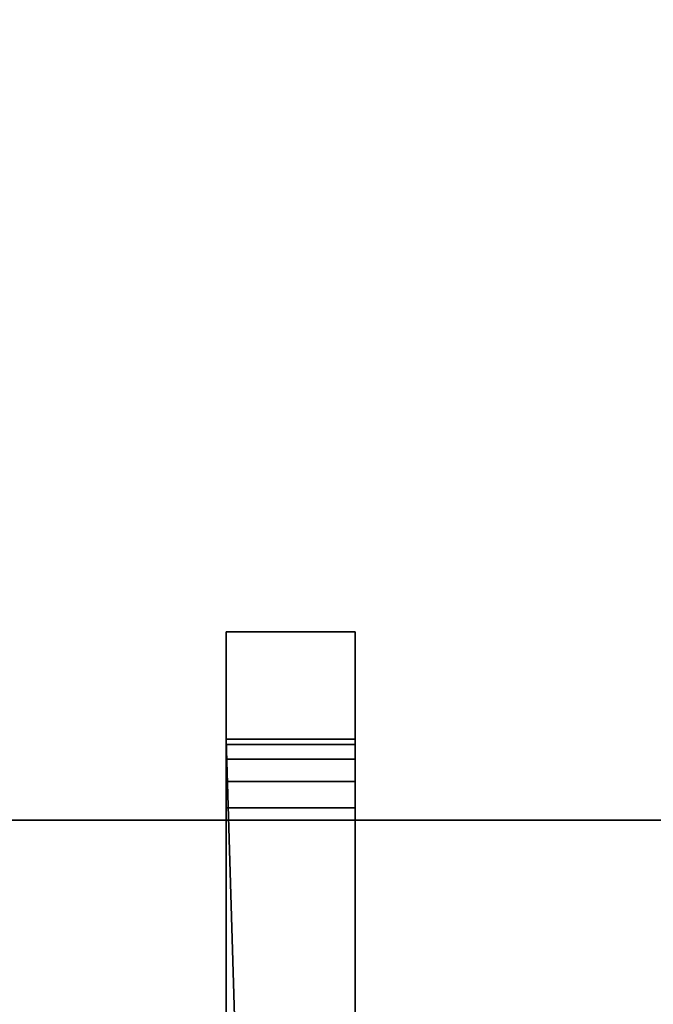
# Model space of a CAD drawing. Header units: millimetres. Extents: x -508 to 6708, y -110 to 248.
# Tile 444 of 656: x 325 to 339, y -10 to 13. Entities that reach past the tile are written whole.
import ezdxf

# ---------------------------------------------------------------- set-up
doc = ezdxf.new("R2010")
doc.units = ezdxf.units.MM
doc.layers.add('151', color=7, linetype='Continuous', true_color=0xffffff)

# ---------------------------------------------------------------- blocks, each defined once
blk = doc.blocks.new('UG_SURFACE_001')
at = {"layer": '151', "color": 252, "linetype": 'Continuous', "lineweight": 35}
for points in [[(507.5, -5.3, 2215.25), (507.5, 229.4, 2215.25), (-507.5, 229.4, 2215.25), (-507.5, -5.3, 2215.25)], [(-357.5, -5.3, 2065.25), (-357.5, 229.4, 2065.25), (357.5, 229.4, 2065.25), (357.5, -5.3, 2065.25)], [(507.5, -5.3, 2215.25), (-507.5, -5.3, 2215.25), (-357.5, -5.3, 2065.25), (357.5, -5.3, 2065.25)]]:
    blk.add_3dface(points, dxfattribs=at)
blk = doc.blocks.new('UG_SURFACE_133')
at = {"layer": '151', "color": 252, "linetype": 'Continuous', "lineweight": 35}
for points in [[(329.5, -0.913, 310.41), (332.5, -0.913, 310.41), (332.5, -3.413, 309.5), (329.5, -3.413, 309.5)], [(329.5, -0.913, 323.25), (332.5, -0.913, 323.25), (332.5, -0.913, 310.41), (329.5, -0.913, 310.41)], [(329.5, -16.913, 323.25), (332.5, -16.913, 323.25), (332.5, -0.913, 323.25), (329.5, -0.913, 323.25)], [(329.5, -0.913, 330.25), (332.5, -0.913, 330.25), (332.5, -16.913, 330.25), (329.5, -16.913, 330.25)], [(329.5, -0.913, 343.09), (332.5, -0.913, 343.09), (332.5, -0.913, 330.25), (329.5, -0.913, 330.25)], [(329.5, -3.413, 344), (332.5, -3.413, 344), (332.5, -0.913, 343.09), (329.5, -0.913, 343.09)], [(329.5, -0.913, 323.25), (329.5, -0.913, 310.41), (329.5, -3.413, 315.5), (329.5, -3.535, 316.112)], [(329.5, -0.913, 310.41), (329.5, -3.882, 314.369), (329.5, -3.535, 314.888)], [(329.5, -0.913, 343.09), (329.5, -3.413, 338), (329.5, -3.535, 338.612)], [(329.5, -0.913, 330.25), (329.5, -3.882, 336.869), (329.5, -3.535, 337.388)], [(329.5, -14.789, 336.4), (329.5, -5.013, 336.4), (329.5, -0.913, 330.25), (329.5, -16.913, 330.25)], [(329.5, -3.535, 314.888), (329.5, -3.413, 315.5), (329.5, -0.913, 310.41)], [(329.5, -3.413, 344), (329.5, -0.913, 343.09), (329.5, -3.882, 339.131), (329.5, -4.401, 339.478)], [(329.5, -3.535, 337.388), (329.5, -3.413, 338), (329.5, -0.913, 343.09), (329.5, -0.913, 330.25)], [(329.5, -5.013, 336.4), (329.5, -4.401, 336.522), (329.5, -0.913, 330.25)], [(329.5, -0.913, 323.25), (329.5, -3.882, 316.631), (329.5, -4.401, 316.978)], [(329.5, -4.401, 314.022), (329.5, -3.882, 314.369), (329.5, -0.913, 310.41), (329.5, -3.413, 309.5)], [(329.5, -3.535, 338.612), (329.5, -3.882, 339.131), (329.5, -0.913, 343.09)], [(329.5, -3.535, 316.112), (329.5, -3.882, 316.631), (329.5, -0.913, 323.25)], [(329.5, -4.401, 336.522), (329.5, -3.882, 336.869), (329.5, -0.913, 330.25)], [(329.5, -16.913, 323.25), (329.5, -0.913, 323.25), (329.5, -4.401, 316.978), (329.5, -5.013, 317.1)], [(332.5, -0.913, 310.41), (332.5, -3.413, 315.5), (332.5, -3.535, 314.888)], [(332.5, -0.913, 323.25), (332.5, -3.882, 316.631), (332.5, -3.535, 316.112)], [(332.5, -14.789, 317.1), (332.5, -5.013, 317.1), (332.5, -0.913, 323.25), (332.5, -16.913, 323.25)], [(332.5, -3.413, 309.5), (332.5, -0.913, 310.41), (332.5, -3.882, 314.369), (332.5, -4.401, 314.022)], [(332.5, -3.535, 316.112), (332.5, -3.413, 315.5), (332.5, -0.913, 310.41), (332.5, -0.913, 323.25)], [(332.5, -5.013, 317.1), (332.5, -4.401, 316.978), (332.5, -0.913, 323.25)], [(332.5, -0.913, 330.25), (332.5, -0.913, 343.09), (332.5, -3.413, 338), (332.5, -3.535, 337.388)], [(332.5, -0.913, 343.09), (332.5, -3.882, 339.131), (332.5, -3.535, 338.612)], [(332.5, -3.535, 314.888), (332.5, -3.882, 314.369), (332.5, -0.913, 310.41)], [(332.5, -0.913, 330.25), (332.5, -3.882, 336.869), (332.5, -4.401, 336.522)], [(332.5, -3.535, 338.612), (332.5, -3.413, 338), (332.5, -0.913, 343.09)], [(332.5, -4.401, 316.978), (332.5, -3.882, 316.631), (332.5, -0.913, 323.25)], [(332.5, -3.535, 337.388), (332.5, -3.882, 336.869), (332.5, -0.913, 330.25)], [(332.5, -4.401, 339.478), (332.5, -3.882, 339.131), (332.5, -0.913, 343.09), (332.5, -3.413, 344)], [(332.5, -16.913, 330.25), (332.5, -0.913, 330.25), (332.5, -4.401, 336.522), (332.5, -5.013, 336.4)], [(329.5, -3.413, 309.5), (332.5, -3.413, 309.5), (332.5, -27.565, 309.5), (330.216, -27.454, 309.5)], [(330.216, -27.454, 309.5), (329.5, -27.565, 309.5), (329.5, -3.413, 309.5)], [(329.5, -3.413, 344), (329.5, -27.565, 344), (330.216, -27.454, 344)], [(330.216, -27.454, 344), (332.5, -27.565, 344), (332.5, -3.413, 344), (329.5, -3.413, 344)], [(329.5, -14.789, 313.9), (329.5, -5.013, 313.9), (329.5, -3.413, 309.5), (329.5, -27.565, 309.5)], [(329.5, -5.013, 313.9), (329.5, -4.401, 314.022), (329.5, -3.413, 309.5)], [(329.5, -27.565, 344), (329.5, -3.413, 344), (329.5, -5.013, 339.6), (329.5, -14.789, 339.6)], [(329.5, -4.401, 339.478), (329.5, -5.013, 339.6), (329.5, -3.413, 344)], [(329.5, -3.413, 338), (332.5, -3.413, 338), (332.5, -3.535, 338.612), (329.5, -3.535, 338.612)], [(329.5, -3.535, 337.388), (332.5, -3.535, 337.388), (332.5, -3.413, 338), (329.5, -3.413, 338)], [(329.5, -3.413, 315.5), (332.5, -3.413, 315.5), (332.5, -3.535, 316.112), (329.5, -3.535, 316.112)], [(329.5, -3.535, 314.888), (332.5, -3.535, 314.888), (332.5, -3.413, 315.5), (329.5, -3.413, 315.5)], [(332.5, -14.789, 339.6), (332.5, -5.013, 339.6), (332.5, -3.413, 344), (332.5, -27.565, 344)], [(332.5, -5.013, 339.6), (332.5, -4.401, 339.478), (332.5, -3.413, 344)], [(332.5, -27.565, 309.5), (332.5, -3.413, 309.5), (332.5, -5.013, 313.9), (332.5, -14.789, 313.9)], [(332.5, -4.401, 314.022), (332.5, -5.013, 313.9), (332.5, -3.413, 309.5)], [(329.5, -3.535, 338.612), (332.5, -3.535, 338.612), (332.5, -3.882, 339.131), (329.5, -3.882, 339.131)], [(329.5, -3.882, 336.869), (332.5, -3.882, 336.869), (332.5, -3.535, 337.388), (329.5, -3.535, 337.388)], [(329.5, -3.535, 316.112), (332.5, -3.535, 316.112), (332.5, -3.882, 316.631), (329.5, -3.882, 316.631)], [(329.5, -3.882, 314.369), (332.5, -3.882, 314.369), (332.5, -3.535, 314.888), (329.5, -3.535, 314.888)], [(329.5, -3.882, 339.131), (332.5, -3.882, 339.131), (332.5, -4.401, 339.478), (329.5, -4.401, 339.478)], [(329.5, -4.401, 336.522), (332.5, -4.401, 336.522), (332.5, -3.882, 336.869), (329.5, -3.882, 336.869)], [(329.5, -3.882, 316.631), (332.5, -3.882, 316.631), (332.5, -4.401, 316.978), (329.5, -4.401, 316.978)], [(329.5, -4.401, 314.022), (332.5, -4.401, 314.022), (332.5, -3.882, 314.369), (329.5, -3.882, 314.369)], [(329.5, -4.401, 339.478), (332.5, -4.401, 339.478), (332.5, -5.013, 339.6), (329.5, -5.013, 339.6)], [(329.5, -5.013, 336.4), (332.5, -5.013, 336.4), (332.5, -4.401, 336.522), (329.5, -4.401, 336.522)], [(329.5, -4.401, 316.978), (332.5, -4.401, 316.978), (332.5, -5.013, 317.1), (329.5, -5.013, 317.1)], [(329.5, -5.013, 313.9), (332.5, -5.013, 313.9), (332.5, -4.401, 314.022), (329.5, -4.401, 314.022)], [(329.5, -5.013, 317.1), (329.5, -18.252, 323.516), (329.5, -16.913, 323.25)], [(329.5, -18.252, 323.516), (329.5, -5.013, 317.1), (329.5, -14.789, 317.1)], [(329.5, -5.013, 339.6), (332.5, -5.013, 339.6), (332.5, -14.789, 339.6), (329.5, -14.789, 339.6)], [(329.5, -5.013, 317.1), (332.5, -5.013, 317.1), (332.5, -14.789, 317.1), (329.5, -14.789, 317.1)], [(329.5, -14.789, 313.9), (332.5, -14.789, 313.9), (332.5, -5.013, 313.9), (329.5, -5.013, 313.9)], [(329.5, -14.789, 336.4), (332.5, -14.789, 336.4), (332.5, -5.013, 336.4), (329.5, -5.013, 336.4)], [(332.5, -5.013, 336.4), (332.5, -18.252, 329.984), (332.5, -16.913, 330.25)], [(332.5, -18.252, 329.984), (332.5, -5.013, 336.4), (332.5, -14.789, 336.4)]]:
    blk.add_3dface(points, dxfattribs=at)
blk = doc.blocks.new('UG_SURFACE_139')
at = {"layer": '151', "color": 252, "linetype": 'Continuous', "lineweight": 35}
for points in [[(329.5, -0.913, 1495.41), (332.5, -0.913, 1495.41), (332.5, -3.413, 1494.5), (329.5, -3.413, 1494.5)], [(329.5, -0.913, 1508.25), (332.5, -0.913, 1508.25), (332.5, -0.913, 1495.41), (329.5, -0.913, 1495.41)], [(329.5, -16.913, 1508.25), (332.5, -16.913, 1508.25), (332.5, -0.913, 1508.25), (329.5, -0.913, 1508.25)], [(329.5, -0.913, 1515.25), (332.5, -0.913, 1515.25), (332.5, -16.913, 1515.25), (329.5, -16.913, 1515.25)], [(329.5, -0.913, 1528.09), (332.5, -0.913, 1528.09), (332.5, -0.913, 1515.25), (329.5, -0.913, 1515.25)], [(329.5, -3.413, 1529), (332.5, -3.413, 1529), (332.5, -0.913, 1528.09), (329.5, -0.913, 1528.09)], [(329.5, -0.913, 1528.09), (329.5, -3.413, 1523), (329.5, -3.535, 1523.612)], [(329.5, -0.913, 1515.25), (329.5, -3.882, 1521.869), (329.5, -3.535, 1522.388)], [(329.5, -3.535, 1522.388), (329.5, -3.413, 1523), (329.5, -0.913, 1528.09), (329.5, -0.913, 1515.25)], [(329.5, -0.913, 1508.25), (329.5, -0.913, 1495.41), (329.5, -3.413, 1500.5), (329.5, -3.535, 1501.112)], [(329.5, -0.913, 1495.41), (329.5, -3.882, 1499.369), (329.5, -3.535, 1499.888)], [(329.5, -3.535, 1523.612), (329.5, -3.882, 1524.131), (329.5, -0.913, 1528.09)], [(329.5, -3.535, 1499.888), (329.5, -3.413, 1500.5), (329.5, -0.913, 1495.41)], [(329.5, -0.913, 1515.25), (329.5, -4.401, 1521.522), (329.5, -3.882, 1521.869)], [(329.5, -0.913, 1508.25), (329.5, -3.882, 1501.631), (329.5, -4.401, 1501.978)], [(329.5, -0.913, 1495.41), (329.5, -3.413, 1494.5), (329.5, -4.401, 1499.022), (329.5, -3.882, 1499.369)], [(329.5, -3.882, 1524.131), (329.5, -4.401, 1524.478), (329.5, -3.413, 1529), (329.5, -0.913, 1528.09)], [(329.5, -14.789, 1521.4), (329.5, -5.013, 1521.4), (329.5, -0.913, 1515.25), (329.5, -16.913, 1515.25)], [(329.5, -3.535, 1501.112), (329.5, -3.882, 1501.631), (329.5, -0.913, 1508.25)], [(329.5, -5.013, 1521.4), (329.5, -4.401, 1521.522), (329.5, -0.913, 1515.25)], [(329.5, -16.913, 1508.25), (329.5, -0.913, 1508.25), (329.5, -4.401, 1501.978), (329.5, -5.013, 1502.1)], [(332.5, -0.913, 1495.41), (332.5, -3.413, 1500.5), (332.5, -3.535, 1499.888)], [(332.5, -0.913, 1508.25), (332.5, -3.882, 1501.631), (332.5, -3.535, 1501.112)], [(332.5, -3.535, 1501.112), (332.5, -3.413, 1500.5), (332.5, -0.913, 1495.41), (332.5, -0.913, 1508.25)], [(332.5, -14.789, 1502.1), (332.5, -5.013, 1502.1), (332.5, -0.913, 1508.25), (332.5, -16.913, 1508.25)], [(332.5, -3.535, 1499.888), (332.5, -3.882, 1499.369), (332.5, -0.913, 1495.41)], [(332.5, -5.013, 1502.1), (332.5, -4.401, 1501.978), (332.5, -0.913, 1508.25)], [(332.5, -0.913, 1508.25), (332.5, -4.401, 1501.978), (332.5, -3.882, 1501.631)], [(332.5, -0.913, 1515.25), (332.5, -0.913, 1528.09), (332.5, -3.413, 1523), (332.5, -3.535, 1522.388)], [(332.5, -0.913, 1528.09), (332.5, -3.882, 1524.131), (332.5, -3.535, 1523.612)], [(332.5, -0.913, 1515.25), (332.5, -3.882, 1521.869), (332.5, -4.401, 1521.522)], [(332.5, -3.535, 1523.612), (332.5, -3.413, 1523), (332.5, -0.913, 1528.09)], [(332.5, -3.882, 1499.369), (332.5, -4.401, 1499.022), (332.5, -3.413, 1494.5), (332.5, -0.913, 1495.41)], [(332.5, -3.535, 1522.388), (332.5, -3.882, 1521.869), (332.5, -0.913, 1515.25)], [(332.5, -0.913, 1528.09), (332.5, -3.413, 1529), (332.5, -4.401, 1524.478), (332.5, -3.882, 1524.131)], [(332.5, -16.913, 1515.25), (332.5, -0.913, 1515.25), (332.5, -4.401, 1521.522), (332.5, -5.013, 1521.4)], [(329.5, -3.413, 1494.5), (332.5, -3.413, 1494.5), (332.5, -27.565, 1494.5), (330.216, -27.454, 1494.5)], [(330.216, -27.454, 1494.5), (329.5, -27.565, 1494.5), (329.5, -3.413, 1494.5)], [(329.5, -3.413, 1529), (329.5, -27.565, 1529), (330.216, -27.454, 1529)], [(330.216, -27.454, 1529), (332.5, -27.565, 1529), (332.5, -3.413, 1529), (329.5, -3.413, 1529)], [(329.5, -14.789, 1498.9), (329.5, -5.013, 1498.9), (329.5, -3.413, 1494.5), (329.5, -27.565, 1494.5)], [(329.5, -5.013, 1498.9), (329.5, -4.401, 1499.022), (329.5, -3.413, 1494.5)], [(329.5, -4.401, 1524.478), (329.5, -5.013, 1524.6), (329.5, -3.413, 1529)], [(329.5, -27.565, 1529), (329.5, -3.413, 1529), (329.5, -5.013, 1524.6), (329.5, -14.789, 1524.6)], [(329.5, -3.413, 1523), (332.5, -3.413, 1523), (332.5, -3.535, 1523.612), (329.5, -3.535, 1523.612)], [(329.5, -3.535, 1522.388), (332.5, -3.535, 1522.388), (332.5, -3.413, 1523), (329.5, -3.413, 1523)], [(329.5, -3.413, 1500.5), (332.5, -3.413, 1500.5), (332.5, -3.535, 1501.112), (329.5, -3.535, 1501.112)], [(329.5, -3.535, 1499.888), (332.5, -3.535, 1499.888), (332.5, -3.413, 1500.5), (329.5, -3.413, 1500.5)], [(332.5, -14.789, 1524.6), (332.5, -5.013, 1524.6), (332.5, -3.413, 1529), (332.5, -27.565, 1529)], [(332.5, -27.565, 1494.5), (332.5, -3.413, 1494.5), (332.5, -5.013, 1498.9), (332.5, -14.789, 1498.9)], [(332.5, -5.013, 1524.6), (332.5, -4.401, 1524.478), (332.5, -3.413, 1529)], [(332.5, -4.401, 1499.022), (332.5, -5.013, 1498.9), (332.5, -3.413, 1494.5)], [(329.5, -3.535, 1523.612), (332.5, -3.535, 1523.612), (332.5, -3.882, 1524.131), (329.5, -3.882, 1524.131)], [(329.5, -3.882, 1521.869), (332.5, -3.882, 1521.869), (332.5, -3.535, 1522.388), (329.5, -3.535, 1522.388)], [(329.5, -3.535, 1501.112), (332.5, -3.535, 1501.112), (332.5, -3.882, 1501.631), (329.5, -3.882, 1501.631)], [(329.5, -3.882, 1499.369), (332.5, -3.882, 1499.369), (332.5, -3.535, 1499.888), (329.5, -3.535, 1499.888)], [(329.5, -3.882, 1524.131), (332.5, -3.882, 1524.131), (332.5, -4.401, 1524.478), (329.5, -4.401, 1524.478)], [(329.5, -4.401, 1521.522), (332.5, -4.401, 1521.522), (332.5, -3.882, 1521.869), (329.5, -3.882, 1521.869)], [(329.5, -3.882, 1501.631), (332.5, -3.882, 1501.631), (332.5, -4.401, 1501.978), (329.5, -4.401, 1501.978)], [(329.5, -4.401, 1499.022), (332.5, -4.401, 1499.022), (332.5, -3.882, 1499.369), (329.5, -3.882, 1499.369)], [(329.5, -4.401, 1524.478), (332.5, -4.401, 1524.478), (332.5, -5.013, 1524.6), (329.5, -5.013, 1524.6)], [(329.5, -5.013, 1521.4), (332.5, -5.013, 1521.4), (332.5, -4.401, 1521.522), (329.5, -4.401, 1521.522)], [(329.5, -4.401, 1501.978), (332.5, -4.401, 1501.978), (332.5, -5.013, 1502.1), (329.5, -5.013, 1502.1)], [(329.5, -5.013, 1498.9), (332.5, -5.013, 1498.9), (332.5, -4.401, 1499.022), (329.5, -4.401, 1499.022)], [(329.5, -5.013, 1502.1), (329.5, -18.252, 1508.516), (329.5, -16.913, 1508.25)], [(329.5, -18.252, 1508.516), (329.5, -5.013, 1502.1), (329.5, -14.789, 1502.1)], [(329.5, -5.013, 1524.6), (332.5, -5.013, 1524.6), (332.5, -14.789, 1524.6), (329.5, -14.789, 1524.6)], [(329.5, -5.013, 1502.1), (332.5, -5.013, 1502.1), (332.5, -14.789, 1502.1), (329.5, -14.789, 1502.1)], [(329.5, -14.789, 1498.9), (332.5, -14.789, 1498.9), (332.5, -5.013, 1498.9), (329.5, -5.013, 1498.9)], [(329.5, -14.789, 1521.4), (332.5, -14.789, 1521.4), (332.5, -5.013, 1521.4), (329.5, -5.013, 1521.4)], [(332.5, -5.013, 1521.4), (332.5, -18.252, 1514.984), (332.5, -16.913, 1515.25)], [(332.5, -18.252, 1514.984), (332.5, -5.013, 1521.4), (332.5, -14.789, 1521.4)]]:
    blk.add_3dface(points, dxfattribs=at)
blk = doc.blocks.new('UG_SURFACE_142')
at = {"layer": '151', "color": 252, "linetype": 'Continuous', "lineweight": 35}
for points in [[(329.5, -0.913, 1745.41), (332.5, -0.913, 1745.41), (332.5, -3.413, 1744.5), (329.5, -3.413, 1744.5)], [(329.5, -0.913, 1758.25), (332.5, -0.913, 1758.25), (332.5, -0.913, 1745.41), (329.5, -0.913, 1745.41)], [(329.5, -16.913, 1758.25), (332.5, -16.913, 1758.25), (332.5, -0.913, 1758.25), (329.5, -0.913, 1758.25)], [(329.5, -0.913, 1765.25), (332.5, -0.913, 1765.25), (332.5, -16.913, 1765.25), (329.5, -16.913, 1765.25)], [(329.5, -0.913, 1778.09), (332.5, -0.913, 1778.09), (332.5, -0.913, 1765.25), (329.5, -0.913, 1765.25)], [(329.5, -3.413, 1779), (332.5, -3.413, 1779), (332.5, -0.913, 1778.09), (329.5, -0.913, 1778.09)], [(329.5, -0.913, 1778.09), (329.5, -3.413, 1773), (329.5, -3.535, 1773.612)], [(329.5, -0.913, 1765.25), (329.5, -3.882, 1771.869), (329.5, -3.535, 1772.388)], [(329.5, -3.535, 1772.388), (329.5, -3.413, 1773), (329.5, -0.913, 1778.09), (329.5, -0.913, 1765.25)], [(329.5, -0.913, 1758.25), (329.5, -0.913, 1745.41), (329.5, -3.413, 1750.5), (329.5, -3.535, 1751.112)], [(329.5, -0.913, 1745.41), (329.5, -3.882, 1749.369), (329.5, -3.535, 1749.888)], [(329.5, -3.535, 1773.612), (329.5, -3.882, 1774.131), (329.5, -0.913, 1778.09)], [(329.5, -3.535, 1749.888), (329.5, -3.413, 1750.5), (329.5, -0.913, 1745.41)], [(329.5, -0.913, 1765.25), (329.5, -4.401, 1771.522), (329.5, -3.882, 1771.869)], [(329.5, -0.913, 1758.25), (329.5, -3.882, 1751.631), (329.5, -4.401, 1751.978)], [(329.5, -0.913, 1745.41), (329.5, -3.413, 1744.5), (329.5, -4.401, 1749.022), (329.5, -3.882, 1749.369)], [(329.5, -3.882, 1774.131), (329.5, -4.401, 1774.478), (329.5, -3.413, 1779), (329.5, -0.913, 1778.09)], [(329.5, -14.789, 1771.4), (329.5, -5.013, 1771.4), (329.5, -0.913, 1765.25), (329.5, -16.913, 1765.25)], [(329.5, -3.535, 1751.112), (329.5, -3.882, 1751.631), (329.5, -0.913, 1758.25)], [(329.5, -5.013, 1771.4), (329.5, -4.401, 1771.522), (329.5, -0.913, 1765.25)], [(329.5, -16.913, 1758.25), (329.5, -0.913, 1758.25), (329.5, -4.401, 1751.978), (329.5, -5.013, 1752.1)], [(332.5, -0.913, 1745.41), (332.5, -3.413, 1750.5), (332.5, -3.535, 1749.888)], [(332.5, -0.913, 1758.25), (332.5, -3.882, 1751.631), (332.5, -3.535, 1751.112)], [(332.5, -3.535, 1751.112), (332.5, -3.413, 1750.5), (332.5, -0.913, 1745.41), (332.5, -0.913, 1758.25)], [(332.5, -14.789, 1752.1), (332.5, -5.013, 1752.1), (332.5, -0.913, 1758.25), (332.5, -16.913, 1758.25)], [(332.5, -3.535, 1749.888), (332.5, -3.882, 1749.369), (332.5, -0.913, 1745.41)], [(332.5, -5.013, 1752.1), (332.5, -4.401, 1751.978), (332.5, -0.913, 1758.25)], [(332.5, -0.913, 1758.25), (332.5, -4.401, 1751.978), (332.5, -3.882, 1751.631)], [(332.5, -0.913, 1765.25), (332.5, -0.913, 1778.09), (332.5, -3.413, 1773), (332.5, -3.535, 1772.388)], [(332.5, -0.913, 1778.09), (332.5, -3.882, 1774.131), (332.5, -3.535, 1773.612)], [(332.5, -0.913, 1765.25), (332.5, -3.882, 1771.869), (332.5, -4.401, 1771.522)], [(332.5, -3.535, 1773.612), (332.5, -3.413, 1773), (332.5, -0.913, 1778.09)], [(332.5, -3.882, 1749.369), (332.5, -4.401, 1749.022), (332.5, -3.413, 1744.5), (332.5, -0.913, 1745.41)], [(332.5, -3.535, 1772.388), (332.5, -3.882, 1771.869), (332.5, -0.913, 1765.25)], [(332.5, -0.913, 1778.09), (332.5, -3.413, 1779), (332.5, -4.401, 1774.478), (332.5, -3.882, 1774.131)], [(332.5, -16.913, 1765.25), (332.5, -0.913, 1765.25), (332.5, -4.401, 1771.522), (332.5, -5.013, 1771.4)], [(329.5, -3.413, 1744.5), (332.5, -3.413, 1744.5), (332.5, -27.565, 1744.5), (330.216, -27.454, 1744.5)], [(330.216, -27.454, 1744.5), (329.5, -27.565, 1744.5), (329.5, -3.413, 1744.5)], [(329.5, -3.413, 1779), (329.5, -27.565, 1779), (330.216, -27.454, 1779)], [(330.216, -27.454, 1779), (332.5, -27.565, 1779), (332.5, -3.413, 1779), (329.5, -3.413, 1779)], [(329.5, -14.789, 1748.9), (329.5, -5.013, 1748.9), (329.5, -3.413, 1744.5), (329.5, -27.565, 1744.5)], [(329.5, -5.013, 1748.9), (329.5, -4.401, 1749.022), (329.5, -3.413, 1744.5)], [(329.5, -4.401, 1774.478), (329.5, -5.013, 1774.6), (329.5, -3.413, 1779)], [(329.5, -27.565, 1779), (329.5, -3.413, 1779), (329.5, -5.013, 1774.6), (329.5, -14.789, 1774.6)], [(329.5, -3.413, 1773), (332.5, -3.413, 1773), (332.5, -3.535, 1773.612), (329.5, -3.535, 1773.612)], [(329.5, -3.535, 1772.388), (332.5, -3.535, 1772.388), (332.5, -3.413, 1773), (329.5, -3.413, 1773)], [(329.5, -3.413, 1750.5), (332.5, -3.413, 1750.5), (332.5, -3.535, 1751.112), (329.5, -3.535, 1751.112)], [(329.5, -3.535, 1749.888), (332.5, -3.535, 1749.888), (332.5, -3.413, 1750.5), (329.5, -3.413, 1750.5)], [(332.5, -14.789, 1774.6), (332.5, -5.013, 1774.6), (332.5, -3.413, 1779), (332.5, -27.565, 1779)], [(332.5, -27.565, 1744.5), (332.5, -3.413, 1744.5), (332.5, -5.013, 1748.9), (332.5, -14.789, 1748.9)], [(332.5, -5.013, 1774.6), (332.5, -4.401, 1774.478), (332.5, -3.413, 1779)], [(332.5, -4.401, 1749.022), (332.5, -5.013, 1748.9), (332.5, -3.413, 1744.5)], [(329.5, -3.535, 1773.612), (332.5, -3.535, 1773.612), (332.5, -3.882, 1774.131), (329.5, -3.882, 1774.131)], [(329.5, -3.882, 1771.869), (332.5, -3.882, 1771.869), (332.5, -3.535, 1772.388), (329.5, -3.535, 1772.388)], [(329.5, -3.535, 1751.112), (332.5, -3.535, 1751.112), (332.5, -3.882, 1751.631), (329.5, -3.882, 1751.631)], [(329.5, -3.882, 1749.369), (332.5, -3.882, 1749.369), (332.5, -3.535, 1749.888), (329.5, -3.535, 1749.888)], [(329.5, -3.882, 1774.131), (332.5, -3.882, 1774.131), (332.5, -4.401, 1774.478), (329.5, -4.401, 1774.478)], [(329.5, -4.401, 1771.522), (332.5, -4.401, 1771.522), (332.5, -3.882, 1771.869), (329.5, -3.882, 1771.869)], [(329.5, -3.882, 1751.631), (332.5, -3.882, 1751.631), (332.5, -4.401, 1751.978), (329.5, -4.401, 1751.978)], [(329.5, -4.401, 1749.022), (332.5, -4.401, 1749.022), (332.5, -3.882, 1749.369), (329.5, -3.882, 1749.369)], [(329.5, -4.401, 1774.478), (332.5, -4.401, 1774.478), (332.5, -5.013, 1774.6), (329.5, -5.013, 1774.6)], [(329.5, -5.013, 1771.4), (332.5, -5.013, 1771.4), (332.5, -4.401, 1771.522), (329.5, -4.401, 1771.522)], [(329.5, -4.401, 1751.978), (332.5, -4.401, 1751.978), (332.5, -5.013, 1752.1), (329.5, -5.013, 1752.1)], [(329.5, -5.013, 1748.9), (332.5, -5.013, 1748.9), (332.5, -4.401, 1749.022), (329.5, -4.401, 1749.022)], [(329.5, -5.013, 1752.1), (329.5, -18.252, 1758.516), (329.5, -16.913, 1758.25)], [(329.5, -18.252, 1758.516), (329.5, -5.013, 1752.1), (329.5, -14.789, 1752.1)], [(329.5, -5.013, 1774.6), (332.5, -5.013, 1774.6), (332.5, -14.789, 1774.6), (329.5, -14.789, 1774.6)], [(329.5, -5.013, 1752.1), (332.5, -5.013, 1752.1), (332.5, -14.789, 1752.1), (329.5, -14.789, 1752.1)], [(329.5, -14.789, 1748.9), (332.5, -14.789, 1748.9), (332.5, -5.013, 1748.9), (329.5, -5.013, 1748.9)], [(329.5, -14.789, 1771.4), (332.5, -14.789, 1771.4), (332.5, -5.013, 1771.4), (329.5, -5.013, 1771.4)], [(332.5, -5.013, 1771.4), (332.5, -18.252, 1764.984), (332.5, -16.913, 1765.25)], [(332.5, -18.252, 1764.984), (332.5, -5.013, 1771.4), (332.5, -14.789, 1771.4)]]:
    blk.add_3dface(points, dxfattribs=at)
blk = doc.blocks.new('UG_SURFACE_205')
at = {"layer": '151', "color": 252, "linetype": 'Continuous', "lineweight": 35}
for points in [[(-368, -5.3, 2075.25), (368, -5.3, 2075.25), (366.5, -5.3, 2073.75), (-366.5, -5.3, 2073.75)], [(-368, -5.3, 2075.25), (-368, -22.22, 2075.25), (368, -22.22, 2075.25), (368, -5.3, 2075.25)], [(-366.5, -5.3, 2073.75), (366.5, -5.3, 2073.75), (366.5, -22.22, 2073.75), (-366.5, -22.22, 2073.75)]]:
    blk.add_3dface(points, dxfattribs=at)

msp = doc.modelspace()

# ---------------------------------------------------------------- linework, layer by layer
at = {"layer": '151', "color": 253, "linetype": 'Continuous', "lineweight": -3}
for p, q in [((332.5, -0.913, 310.41), (329.5, -0.913, 310.41)), ((329.5, -16.913, 330.25), (329.5, -0.913, 330.25)), ((332.5, -0.913, 323.25), (329.5, -0.913, 323.25)), ((329.5, -3.413, 309.5), (329.5, -0.913, 310.41)), ((329.5, -0.913, 323.25), (329.5, -16.913, 323.25)), ((329.5, -0.913, 310.41), (329.5, -0.913, 323.25)), ((332.5, -0.913, 330.25), (329.5, -0.913, 330.25)), ((332.5, -0.913, 343.09), (329.5, -0.913, 343.09)), ((329.5, -0.913, 343.09), (329.5, -3.413, 344)), ((329.5, -0.913, 330.25), (329.5, -0.913, 343.09)), ((329.5, -0.913, 1508.25), (329.5, -16.913, 1508.25)), ((329.5, -0.913, 1495.41), (329.5, -0.913, 1508.25)), ((332.5, -0.913, 1515.25), (329.5, -0.913, 1515.25)), ((329.5, -3.413, 1494.5), (329.5, -0.913, 1495.41)), ((332.5, -0.913, 1528.09), (329.5, -0.913, 1528.09)), ((329.5, -0.913, 1528.09), (329.5, -3.413, 1529)), ((329.5, -0.913, 1515.25), (329.5, -0.913, 1528.09)), ((332.5, -0.913, 1495.41), (329.5, -0.913, 1495.41)), ((329.5, -16.913, 1515.25), (329.5, -0.913, 1515.25)), ((332.5, -0.913, 1508.25), (329.5, -0.913, 1508.25)), ((329.5, -0.913, 1758.25), (329.5, -16.913, 1758.25)), ((329.5, -0.913, 1745.41), (329.5, -0.913, 1758.25)), ((332.5, -0.913, 1765.25), (329.5, -0.913, 1765.25)), ((329.5, -3.413, 1744.5), (329.5, -0.913, 1745.41)), ((332.5, -0.913, 1778.09), (329.5, -0.913, 1778.09)), ((329.5, -0.913, 1778.09), (329.5, -3.413, 1779)), ((329.5, -0.913, 1765.25), (329.5, -0.913, 1778.09)), ((332.5, -0.913, 1745.41), (329.5, -0.913, 1745.41)), ((329.5, -16.913, 1765.25), (329.5, -0.913, 1765.25)), ((332.5, -0.913, 1758.25), (329.5, -0.913, 1758.25)), ((332.5, -0.913, 1528.09), (329.5, -0.913, 1528.09)), ((329.5, -16.913, 330.25), (329.5, -0.913, 330.25)), ((329.5, -3.413, 1494.5), (329.5, -0.913, 1495.41)), ((332.5, -0.913, 343.09), (332.5, -3.413, 344)), ((332.5, -3.413, 309.5), (332.5, -0.913, 310.41)), ((332.5, -0.913, 330.25), (332.5, -0.913, 343.09)), ((332.5, -0.913, 323.25), (332.5, -16.913, 323.25)), ((332.5, -16.913, 330.25), (332.5, -0.913, 330.25)), ((332.5, -0.913, 310.41), (332.5, -0.913, 323.25)), ((332.5, -16.913, 1515.25), (332.5, -0.913, 1515.25)), ((332.5, -0.913, 1508.25), (332.5, -16.913, 1508.25)), ((332.5, -0.913, 1495.41), (332.5, -0.913, 1508.25)), ((332.5, -3.413, 1494.5), (332.5, -0.913, 1495.41)), ((332.5, -0.913, 1528.09), (332.5, -3.413, 1529)), ((332.5, -0.913, 1515.25), (332.5, -0.913, 1528.09)), ((332.5, -16.913, 1765.25), (332.5, -0.913, 1765.25)), ((332.5, -0.913, 1758.25), (332.5, -16.913, 1758.25)), ((332.5, -0.913, 1745.41), (332.5, -0.913, 1758.25)), ((332.5, -0.913, 1765.25), (332.5, -0.913, 1778.09)), ((332.5, -3.413, 1744.5), (332.5, -0.913, 1745.41)), ((332.5, -0.913, 1778.09), (332.5, -3.413, 1779)), ((329.5, -27.565, 309.5), (329.5, -3.413, 309.5)), ((332.5, -3.413, 344), (329.5, -3.413, 344)), ((332.5, -3.413, 309.5), (329.5, -3.413, 309.5)), ((329.5, -3.413, 344), (329.5, -27.565, 344)), ((332.5, -3.413, 1529), (329.5, -3.413, 1529)), ((329.5, -3.413, 1529), (329.5, -27.565, 1529)), ((329.5, -27.565, 1494.5), (329.5, -3.413, 1494.5)), ((332.5, -3.413, 1494.5), (329.5, -3.413, 1494.5)), ((329.5, -3.413, 1779), (329.5, -27.565, 1779)), ((332.5, -3.413, 1744.5), (329.5, -3.413, 1744.5)), ((329.5, -27.565, 1744.5), (329.5, -3.413, 1744.5)), ((332.5, -3.413, 1779), (329.5, -3.413, 1779)), ((332.5, -27.565, 309.5), (332.5, -3.413, 309.5)), ((332.5, -3.413, 344), (332.5, -27.565, 344)), ((332.5, -3.413, 1529), (332.5, -27.565, 1529)), ((332.5, -27.565, 1494.5), (332.5, -3.413, 1494.5)), ((332.5, -3.413, 1779), (332.5, -27.565, 1779)), ((332.5, -27.565, 1744.5), (332.5, -3.413, 1744.5)), ((332.5, -5.013, 336.4), (329.5, -5.013, 336.4)), ((332.5, -5.013, 313.9), (329.5, -5.013, 313.9)), ((329.5, -5.013, 336.4), (329.5, -14.789, 336.4)), ((329.5, -14.789, 339.6), (329.5, -5.013, 339.6)), ((332.5, -5.013, 339.6), (329.5, -5.013, 339.6)), ((329.5, -5.013, 313.9), (329.5, -14.789, 313.9)), ((332.5, -5.013, 317.1), (329.5, -5.013, 317.1)), ((329.5, -14.789, 317.1), (329.5, -5.013, 317.1)), ((329.5, -14.789, 1524.6), (329.5, -5.013, 1524.6)), ((332.5, -5.013, 1498.9), (329.5, -5.013, 1498.9)), ((332.5, -5.013, 1524.6), (329.5, -5.013, 1524.6)), ((329.5, -5.013, 1498.9), (329.5, -14.789, 1498.9)), ((332.5, -5.013, 1502.1), (329.5, -5.013, 1502.1)), ((332.5, -5.013, 1521.4), (329.5, -5.013, 1521.4)), ((329.5, -14.789, 1502.1), (329.5, -5.013, 1502.1)), ((329.5, -5.013, 1521.4), (329.5, -14.789, 1521.4)), ((329.5, -14.789, 1774.6), (329.5, -5.013, 1774.6)), ((329.5, -14.789, 1752.1), (329.5, -5.013, 1752.1)), ((329.5, -5.013, 1748.9), (329.5, -14.789, 1748.9)), ((332.5, -5.013, 1752.1), (329.5, -5.013, 1752.1)), ((332.5, -5.013, 1748.9), (329.5, -5.013, 1748.9)), ((332.5, -5.013, 1774.6), (329.5, -5.013, 1774.6)), ((332.5, -5.013, 1771.4), (329.5, -5.013, 1771.4)), ((329.5, -5.013, 1771.4), (329.5, -14.789, 1771.4)), ((329.5, -5.013, 1498.9), (329.5, -14.789, 1498.9)), ((329.5, -14.789, 1774.6), (329.5, -5.013, 1774.6)), ((332.5, -14.789, 339.6), (332.5, -5.013, 339.6)), ((332.5, -5.013, 313.9), (332.5, -14.789, 313.9)), ((332.5, -14.789, 317.1), (332.5, -5.013, 317.1)), ((332.5, -5.013, 336.4), (332.5, -14.789, 336.4)), ((332.5, -5.013, 1521.4), (332.5, -14.789, 1521.4)), ((332.5, -14.789, 1502.1), (332.5, -5.013, 1502.1)), ((332.5, -5.013, 1498.9), (332.5, -14.789, 1498.9)), ((332.5, -14.789, 1524.6), (332.5, -5.013, 1524.6)), ((332.5, -14.789, 1774.6), (332.5, -5.013, 1774.6)), ((332.5, -5.013, 1748.9), (332.5, -14.789, 1748.9)), ((332.5, -14.789, 1752.1), (332.5, -5.013, 1752.1)), ((332.5, -5.013, 1771.4), (332.5, -14.789, 1771.4)), ((-507.5, -5.3, 2215.25), (507.5, -5.3, 2215.25)), ((-507.5, -5.3, 2215.25), (507.5, -5.3, 2215.25)), ((368, -5.3, 2075.25), (-368, -5.3, 2075.25)), ((366.5, -5.3, 2073.75), (-366.5, -5.3, 2073.75)), ((357.5, -5.3, 2065.25), (-357.5, -5.3, 2065.25))]:
    msp.add_line(p, q, dxfattribs=at)
at = {"layer": '151', "color": 253, "linetype": 'Continuous', "lineweight": -3, "extrusion": (-1, 0, 0)}
for centre in [(5.013, 338, -329.5), (5.013, 315.5, -329.5), (5.013, 1500.5, -329.5), (5.013, 1523, -329.5), (5.013, 1773, -329.5), (5.013, 1750.5, -329.5), (5.013, 338, -332.5), (5.013, 315.5, -332.5), (5.013, 1500.5, -332.5), (5.013, 1523, -332.5), (5.013, 1750.5, -332.5), (5.013, 1773, -332.5), (5.013, 338, -332.5)]:
    msp.add_arc(centre, 1.6, 90, 270, dxfattribs=at)

# ---------------------------------------------------------------- block references
at = {"layer": '151', "color": 253, "linetype": 'Continuous', "lineweight": -3}
for name in ['UG_SURFACE_001', 'UG_SURFACE_205', 'UG_SURFACE_133', 'UG_SURFACE_139', 'UG_SURFACE_142']:
    msp.add_blockref(name, (0, 0), dxfattribs=at)

doc.saveas('drawing.dxf')
